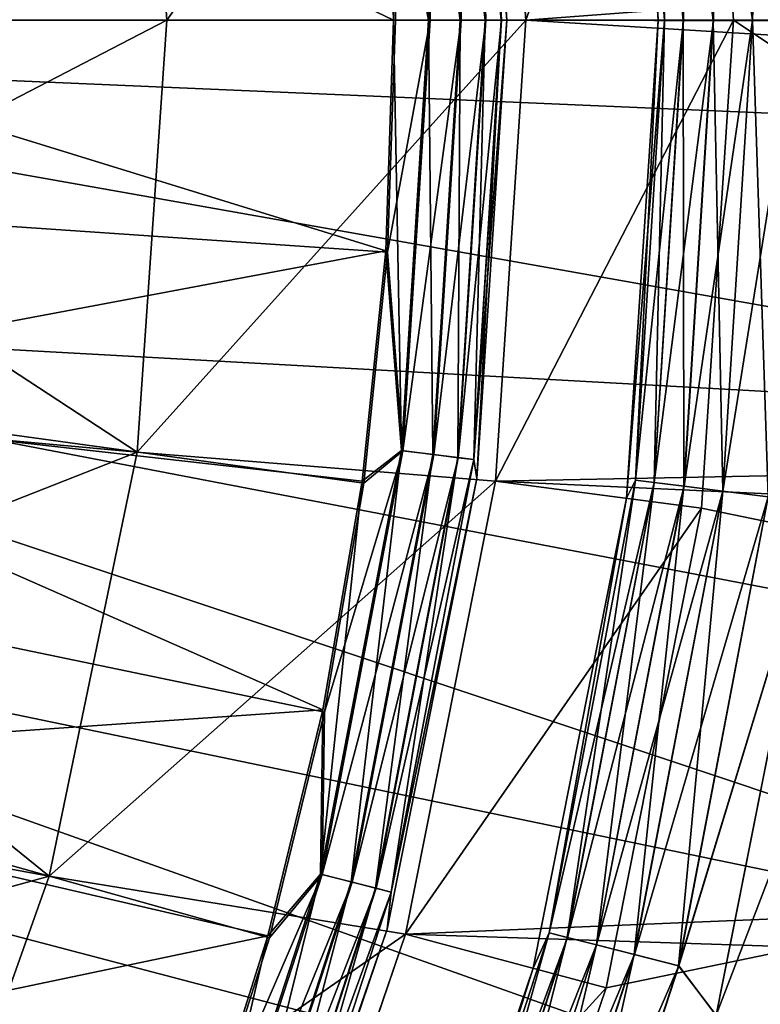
# Model space of a CAD drawing. Header units: millimetres. Extents: x -100 to 100, y -64 to 136.
# Tile 478 of 530: x 8.01 to 9.97, y 65.39 to 68. Entities that reach past the tile are written whole.
import ezdxf

# ---------------------------------------------------------------- set-up
doc = ezdxf.new("R2010")
doc.units = ezdxf.units.MM
doc.header["$LTSCALE"] = 159.143519
for name, color, linetype in [('255', 7, 'CONTINUOUS'), ('275', 7, 'CONTINUOUS'), ('277', 7, 'CONTINUOUS'), ('278', 7, 'CONTINUOUS'), ('279', 7, 'CONTINUOUS'), ('280', 7, 'CONTINUOUS'), ('286', 7, 'CONTINUOUS'), ('287', 7, 'CONTINUOUS'), ('288', 7, 'CONTINUOUS'), ('291', 7, 'CONTINUOUS'), ('292', 7, 'CONTINUOUS'), ('37', 7, 'CONTINUOUS'), ('371', 7, 'CONTINUOUS'), ('375', 7, 'CONTINUOUS'), ('376', 7, 'CONTINUOUS'), ('380', 7, 'CONTINUOUS'), ('389', 7, 'CONTINUOUS'), ('390', 7, 'CONTINUOUS'), ('391', 7, 'CONTINUOUS'), ('392', 7, 'CONTINUOUS'), ('407', 7, 'CONTINUOUS'), ('412', 7, 'CONTINUOUS'), ('418', 7, 'CONTINUOUS'), ('419', 7, 'CONTINUOUS'), ('446', 7, 'CONTINUOUS'), ('447', 7, 'CONTINUOUS'), ('448', 7, 'CONTINUOUS'), ('451', 7, 'CONTINUOUS'), ('452', 7, 'CONTINUOUS'), ('460', 7, 'CONTINUOUS'), ('461', 7, 'CONTINUOUS'), ('462', 7, 'CONTINUOUS'), ('463', 7, 'CONTINUOUS')]:
    doc.layers.add(name, color=color, linetype=linetype)

msp = doc.modelspace()

# ---------------------------------------------------------------- linework, layer by layer
at = {"layer": '255', "linetype": 'CONTINUOUS'}
msp.add_3dface([(8.0253, 57.9003, 25.7), (12.3639, 61.5111, 25.7), (12.7593, 66.0997, 25.7), (8.0253, 57.9003, 25.7)], dxfattribs=at)
at = {"layer": '275', "color": 7, "linetype": 'CONTINUOUS', "true_color": 0xffe664}
for points in [[(8.0253, 78.0997, 28.2), (12.7593, 66.0997, 28.2), (12.7593, 69.9003, 28.2), (8.0253, 78.0997, 28.2)], [(12.7593, 66.0997, 28.2), (8.0253, 78.0997, 28.2), (9.5626, 70.5624, 28.2), (12.7593, 66.0997, 28.2)], [(9.8153, 69.2923, 28.2), (12.7593, 66.0997, 28.2), (9.5626, 70.5624, 28.2), (9.8153, 69.2923, 28.2)], [(9.9, 68, 28.2), (12.7593, 66.0997, 28.2), (9.8153, 69.2923, 28.2), (9.9, 68, 28.2)], [(9.8153, 66.7077, 28.2), (12.7593, 66.0997, 28.2), (9.9, 68, 28.2), (9.8153, 66.7077, 28.2)], [(9.5626, 65.4376, 28.2), (12.7593, 66.0997, 28.2), (9.8153, 66.7077, 28.2), (9.5626, 65.4376, 28.2)], [(8.0253, 57.9003, 28.2), (12.7593, 66.0997, 28.2), (8.5737, 63.05, 28.2), (8.0253, 57.9003, 28.2)], [(8.5737, 63.05, 28.2), (12.7593, 66.0997, 28.2), (9.1464, 64.2113, 28.2), (8.5737, 63.05, 28.2)], [(9.1464, 64.2113, 28.2), (12.7593, 66.0997, 28.2), (9.5626, 65.4376, 28.2), (9.1464, 64.2113, 28.2)]]:
    msp.add_3dface(points, dxfattribs=at)
at = {"layer": '277', "color": 7, "linetype": 'CONTINUOUS', "true_color": 0xffe664}
for points in [[(9.35, 68, 26.2), (9.8153, 69.2923, 26.2), (9.27, 69.2204, 26.2), (9.35, 68, 26.2)], [(9.9, 68, 26.2), (9.8153, 69.2923, 26.2), (9.35, 68, 26.2), (9.9, 68, 26.2)], [(9.8153, 66.7077, 26.2), (9.9, 68, 26.2), (9.27, 66.7796, 26.2), (9.8153, 66.7077, 26.2)], [(9.27, 66.7796, 26.2), (9.9, 68, 26.2), (9.35, 68, 26.2), (9.27, 66.7796, 26.2)], [(9.0314, 65.58, 26.2), (9.8153, 66.7077, 26.2), (9.27, 66.7796, 26.2), (9.0314, 65.58, 26.2)], [(9.5626, 65.4376, 26.2), (9.8153, 66.7077, 26.2), (9.0314, 65.58, 26.2), (9.5626, 65.4376, 26.2)], [(8.6383, 64.4219, 26.2), (9.5626, 65.4376, 26.2), (9.0314, 65.58, 26.2), (8.6383, 64.4219, 26.2)], [(9.1464, 64.2114, 26.2), (9.5626, 65.4376, 26.2), (8.6383, 64.4219, 26.2), (9.1464, 64.2114, 26.2)]]:
    msp.add_3dface(points, dxfattribs=at)
at = {"layer": '278', "color": 7, "linetype": 'CONTINUOUS', "true_color": 0xffe664}
for points in [[(9.9, 68, 28.2), (9.8153, 69.2923, 28.2), (9.9, 68, 26.2), (9.9, 68, 28.2)], [(9.8153, 69.2923, 28.2), (9.8153, 69.2923, 26.2), (9.9, 68, 26.2), (9.8153, 69.2923, 28.2)]]:
    msp.add_3dface(points, dxfattribs=at)
at = {"layer": '279', "color": 7, "linetype": 'CONTINUOUS', "true_color": 0xffe664}
for points in [[(9.8153, 66.7077, 28.2), (9.9, 68, 28.2), (9.8153, 66.7077, 26.2), (9.8153, 66.7077, 28.2)], [(9.9, 68, 28.2), (9.9, 68, 26.2), (9.8153, 66.7077, 26.2), (9.9, 68, 28.2)], [(9.5626, 65.4376, 28.2), (9.8153, 66.7077, 28.2), (9.5626, 65.4376, 26.2), (9.5626, 65.4376, 28.2)], [(9.8153, 66.7077, 28.2), (9.8153, 66.7077, 26.2), (9.5626, 65.4376, 26.2), (9.8153, 66.7077, 28.2)], [(9.1464, 64.2113, 28.2), (9.5626, 65.4376, 28.2), (9.1464, 64.2114, 26.2), (9.1464, 64.2113, 28.2)], [(9.5626, 65.4376, 28.2), (9.5626, 65.4376, 26.2), (9.1464, 64.2114, 26.2), (9.5626, 65.4376, 28.2)]]:
    msp.add_3dface(points, dxfattribs=at)
at = {"layer": '280', "color": 7, "linetype": 'CONTINUOUS', "true_color": 0xffe664}
for points in [[(8.0253, 57.9003, 25.7), (12.7593, 66.0997, 25.7), (8.0253, 57.9003, 28.2), (8.0253, 57.9003, 25.7)], [(12.7593, 66.0997, 25.7), (12.7593, 66.0997, 28.2), (8.0253, 57.9003, 28.2), (12.7593, 66.0997, 25.7)]]:
    msp.add_3dface(points, dxfattribs=at)
at = {"layer": '286', "color": 7, "linetype": 'CONTINUOUS', "true_color": 0xaaaaaa}
for points in [[(9.35, 68, 59.2), (9.27, 69.2204, 36.7427), (9.27, 69.2205, 59.2), (9.35, 68, 59.2)], [(9.35, 68, 36.7427), (9.27, 69.2204, 36.7427), (9.35, 68, 59.2), (9.35, 68, 36.7427)]]:
    msp.add_3dface(points, dxfattribs=at)
at = {"layer": '287', "color": 7, "linetype": 'CONTINUOUS', "true_color": 0xaaaaaa}
for points in [[(8.4, 68, 59.2), (9.27, 69.2205, 59.2), (8.3218, 69.1438, 59.2), (8.4, 68, 59.2)], [(9.35, 68, 59.2), (9.27, 69.2205, 59.2), (8.4, 68, 59.2), (9.35, 68, 59.2)], [(9.27, 66.7795, 59.2), (9.35, 68, 59.2), (8.3218, 66.8562, 59.2), (9.27, 66.7795, 59.2)], [(8.3218, 66.8562, 59.2), (9.35, 68, 59.2), (8.4, 68, 59.2), (8.3218, 66.8562, 59.2)], [(8.0885, 65.7336, 59.2), (9.27, 66.7795, 59.2), (8.3218, 66.8562, 59.2), (8.0885, 65.7336, 59.2)], [(9.0314, 65.58, 59.2), (9.27, 66.7795, 59.2), (8.0885, 65.7336, 59.2), (9.0314, 65.58, 59.2)], [(7.7046, 64.6534, 59.2), (9.0314, 65.58, 59.2), (8.0885, 65.7336, 59.2), (7.7046, 64.6534, 59.2)], [(8.6383, 64.422, 59.2), (9.0314, 65.58, 59.2), (7.7046, 64.6534, 59.2), (8.6383, 64.422, 59.2)]]:
    msp.add_3dface(points, dxfattribs=at)
at = {"layer": '288', "color": 7, "linetype": 'CONTINUOUS', "true_color": 0xaaaaaa}
for points in [[(9.35, 68, 36.7427), (9.35, 68, 59.2), (9.27, 66.7795, 59.2), (9.35, 68, 36.7427)], [(9.35, 68, 36.7427), (9.27, 66.7795, 59.2), (9.27, 66.7796, 36.7427), (9.35, 68, 36.7427)], [(9.27, 66.7796, 36.7427), (9.27, 66.7795, 59.2), (9.0314, 65.5801, 36.7427), (9.27, 66.7796, 36.7427)], [(9.27, 66.7795, 59.2), (9.0314, 65.58, 59.2), (9.0314, 65.5801, 36.7427), (9.27, 66.7795, 59.2)], [(9.0314, 65.58, 59.2), (8.6383, 64.422, 59.2), (9.0314, 65.5801, 36.7427), (9.0314, 65.58, 59.2)], [(9.0314, 65.5801, 36.7427), (8.6383, 64.422, 59.2), (8.6383, 64.4219, 36.7427), (9.0314, 65.5801, 36.7427)]]:
    msp.add_3dface(points, dxfattribs=at)
at = {"layer": '291', "color": 7, "linetype": 'CONTINUOUS', "true_color": 0xaaaaaa}
for points in [[(8.3218, 66.8562, 59.2), (8.4, 68, 59.2), (7.3811, 67.4722, 58.2), (8.3218, 66.8562, 59.2)], [(8.4, 68, 59.2), (7.4, 68, 58.2), (7.3811, 67.4722, 58.2), (8.4, 68, 59.2)], [(8.3218, 66.8562, 59.2), (7.3811, 67.4722, 58.2), (7.3247, 66.9468, 58.2), (8.3218, 66.8562, 59.2)], [(8.3218, 66.8562, 59.2), (7.3247, 66.9468, 58.2), (7.2309, 66.4271, 58.2), (8.3218, 66.8562, 59.2)], [(8.0885, 65.7336, 59.2), (8.3218, 66.8562, 59.2), (7.2309, 66.4271, 58.2), (8.0885, 65.7336, 59.2)], [(8.0885, 65.7336, 59.2), (7.2309, 66.4271, 58.2), (7.1002, 65.9151, 58.2), (8.0885, 65.7336, 59.2)], [(8.0885, 65.7336, 59.2), (7.1002, 65.9151, 58.2), (6.9335, 65.4141, 58.2), (8.0885, 65.7336, 59.2)], [(7.7046, 64.6534, 59.2), (8.0885, 65.7336, 59.2), (6.9335, 65.4141, 58.2), (7.7046, 64.6534, 59.2)]]:
    msp.add_3dface(points, dxfattribs=at)
at = {"layer": '292', "color": 7, "linetype": 'CONTINUOUS', "true_color": 0xaaaaaa}
for points in [[(8.3218, 69.1438, 59.2), (7.3811, 68.5278, 58.2), (7.4, 68, 58.2), (8.3218, 69.1438, 59.2)], [(8.4, 68, 59.2), (8.3218, 69.1438, 59.2), (7.4, 68, 58.2), (8.4, 68, 59.2)]]:
    msp.add_3dface(points, dxfattribs=at)
at = {"layer": '37', "color": 7, "linetype": 'CONTINUOUS', "true_color": 0x8c979c}
for points in [[(6.1764, 68.6086, -17.3954), (11.8789, 68.4324, -17.0976), (6.1744, 67.9176, -17.397), (6.1764, 68.6086, -17.3954)], [(11.8789, 68.4324, -17.0976), (11.8822, 67.6725, -17.0976), (6.1744, 67.9176, -17.397), (11.8789, 68.4324, -17.0976)], [(11.8822, 67.6725, -17.0976), (11.8371, 66.914, -17.0976), (6.1744, 67.9176, -17.397), (11.8822, 67.6725, -17.0976)], [(6.1744, 67.9176, -17.397), (11.8371, 66.914, -17.0976), (6.1775, 67.2277, -17.3943), (6.1744, 67.9176, -17.397)], [(11.8371, 66.914, -17.0976), (11.7435, 66.16, -17.0976), (6.1775, 67.2277, -17.3943), (11.8371, 66.914, -17.0976)], [(11.7435, 66.16, -17.0976), (11.6019, 65.4135, -17.0976), (6.1775, 67.2277, -17.3943), (11.7435, 66.16, -17.0976)], [(6.1775, 67.2277, -17.3943), (11.6019, 65.4135, -17.0976), (6.1855, 66.5378, -17.3875), (6.1775, 67.2277, -17.3943)], [(11.6019, 65.4135, -17.0976), (11.413, 64.6775, -17.0976), (6.1855, 66.5378, -17.3875), (11.6019, 65.4135, -17.0976)], [(6.1855, 66.5378, -17.3875), (11.413, 64.6775, -17.0976), (6.1937, 66.0493, -17.3803), (6.1855, 66.5378, -17.3875)], [(11.413, 64.6775, -17.0976), (11.1774, 63.9551, -17.0976), (6.1937, 66.0493, -17.3803), (11.413, 64.6775, -17.0976)], [(6.1937, 66.0493, -17.3803), (11.1774, 63.9551, -17.0976), (6.1979, 65.8408, -17.3766), (6.1937, 66.0493, -17.3803)], [(11.1774, 63.9551, -17.0976), (10.8961, 63.2492, -17.0976), (6.1979, 65.8408, -17.3766), (11.1774, 63.9551, -17.0976)], [(6.1979, 65.8408, -17.3766), (10.8961, 63.2492, -17.0976), (6.2142, 65.139, -17.3621), (6.1979, 65.8408, -17.3766)]]:
    msp.add_3dface(points, dxfattribs=at)
at = {"layer": '371', "color": 7, "linetype": 'CONTINUOUS', "true_color": 0x323232}
for points in [[(10.1135, 66.6745, 39.7), (10.3439, 66.6436, 39.7), (9.8538, 65.3652, 39.7), (10.1135, 66.6745, 39.7)], [(10.3439, 66.6436, 39.7), (10.0781, 65.3044, 39.7), (9.8538, 65.3652, 39.7), (10.3439, 66.6436, 39.7)]]:
    msp.add_3dface(points, dxfattribs=at)
at = {"layer": '375', "color": 7, "linetype": 'CONTINUOUS', "true_color": 0x323232}
msp.add_3dface([(9.8536, 65.3645, 47.7), (9.995, 59.15, 47.7), (10.1134, 66.6739, 47.7), (9.8536, 65.3645, 47.7)], dxfattribs=at)
at = {"layer": '376', "color": 7, "linetype": 'CONTINUOUS', "true_color": 0x323232}
for points in [[(9.7, 68, 40.2), (9.7, 68, 47.2), (9.617, 69.2661, 47.2), (9.7, 68, 40.2)], [(9.617, 69.2661, 40.2), (9.7, 68, 40.2), (9.617, 69.2661, 47.2), (9.617, 69.2661, 40.2)]]:
    msp.add_3dface(points, dxfattribs=at)
at = {"layer": '380', "color": 7, "linetype": 'CONTINUOUS', "true_color": 0x323232}
for points in [[(9.7, 68, 47.2), (9.7, 68, 40.2), (9.617, 66.7339, 40.2), (9.7, 68, 47.2)], [(9.7, 68, 47.2), (9.617, 66.7339, 40.2), (9.617, 66.7339, 47.2), (9.7, 68, 47.2)], [(9.617, 66.7339, 40.2), (9.3695, 65.4895, 40.2), (9.617, 66.7339, 47.2), (9.617, 66.7339, 40.2)], [(9.617, 66.7339, 47.2), (9.3695, 65.4895, 40.2), (9.3695, 65.4895, 47.2), (9.617, 66.7339, 47.2)], [(9.3695, 65.4895, 40.2), (8.9616, 64.288, 40.2), (9.3695, 65.4895, 47.2), (9.3695, 65.4895, 40.2)], [(9.3695, 65.4895, 47.2), (8.9616, 64.288, 40.2), (8.9616, 64.288, 47.2), (9.3695, 65.4895, 47.2)]]:
    msp.add_3dface(points, dxfattribs=at)
at = {"layer": '389', "color": 7, "linetype": 'CONTINUOUS', "true_color": 0x323232}
for points in [[(9.7, 68, 47.2), (9.617, 66.7339, 47.2), (9.717, 68, 47.3294), (9.7, 68, 47.2)], [(9.717, 68, 47.3294), (9.617, 66.7339, 47.2), (9.6404, 66.7821, 47.3294), (9.717, 68, 47.3294)], [(9.717, 68, 47.3294), (9.6404, 66.7821, 47.3294), (9.7671, 68, 47.4501), (9.717, 68, 47.3294)], [(9.7671, 68, 47.4501), (9.6404, 66.7821, 47.3294), (9.69, 66.7759, 47.4501), (9.7671, 68, 47.4501)], [(9.7671, 68, 47.4501), (9.69, 66.7759, 47.4501), (9.8466, 68, 47.5537), (9.7671, 68, 47.4501)], [(9.8466, 68, 47.5537), (9.69, 66.7759, 47.4501), (9.769, 66.7659, 47.5537), (9.8466, 68, 47.5537)], [(9.8466, 68, 47.5537), (9.769, 66.7659, 47.5537), (9.9503, 68, 47.6332), (9.8466, 68, 47.5537)], [(9.9503, 68, 47.6332), (9.769, 66.7659, 47.5537), (9.8719, 66.7529, 47.6332), (9.9503, 68, 47.6332)], [(9.9503, 68, 47.6332), (9.8719, 66.7529, 47.6332), (10.0711, 68, 47.6831), (9.9503, 68, 47.6332)], [(10.0711, 68, 47.6831), (9.8719, 66.7529, 47.6332), (9.9917, 66.7378, 47.6831), (10.0711, 68, 47.6831)], [(9.6404, 66.7821, 47.3294), (9.617, 66.7339, 47.2), (9.4118, 65.5835, 47.3294), (9.6404, 66.7821, 47.3294)], [(9.6404, 66.7821, 47.3294), (9.4118, 65.5835, 47.3294), (9.69, 66.7759, 47.4501), (9.6404, 66.7821, 47.3294)], [(9.69, 66.7759, 47.4501), (9.4118, 65.5835, 47.3294), (9.4602, 65.571, 47.4501), (9.69, 66.7759, 47.4501)], [(9.69, 66.7759, 47.4501), (9.4602, 65.571, 47.4501), (9.769, 66.7659, 47.5537), (9.69, 66.7759, 47.4501)], [(9.769, 66.7659, 47.5537), (9.4602, 65.571, 47.4501), (9.5373, 65.5512, 47.5537), (9.769, 66.7659, 47.5537)], [(9.769, 66.7659, 47.5537), (9.5373, 65.5512, 47.5537), (9.8719, 66.7529, 47.6332), (9.769, 66.7659, 47.5537)], [(9.8719, 66.7529, 47.6332), (9.5373, 65.5512, 47.5537), (9.6377, 65.5255, 47.6332), (9.8719, 66.7529, 47.6332)], [(9.8719, 66.7529, 47.6332), (9.6377, 65.5255, 47.6332), (9.9917, 66.7378, 47.6831), (9.8719, 66.7529, 47.6332)], [(9.617, 66.7339, 47.2), (9.3695, 65.4895, 47.2), (9.4118, 65.5835, 47.3294), (9.617, 66.7339, 47.2)], [(9.9917, 66.7378, 47.6831), (9.6377, 65.5255, 47.6332), (9.7547, 65.4954, 47.6831), (9.9917, 66.7378, 47.6831)], [(10.1134, 66.6739, 47.7), (9.9917, 66.7378, 47.6831), (9.7547, 65.4954, 47.6831), (10.1134, 66.6739, 47.7)], [(9.8536, 65.3645, 47.7), (10.1134, 66.6739, 47.7), (9.7547, 65.4954, 47.6831), (9.8536, 65.3645, 47.7)], [(9.4118, 65.5835, 47.3294), (9.3695, 65.4895, 47.2), (9.0347, 64.4229, 47.3294), (9.4118, 65.5835, 47.3294)], [(9.4118, 65.5835, 47.3294), (9.0347, 64.4229, 47.3294), (9.4602, 65.571, 47.4501), (9.4118, 65.5835, 47.3294)], [(9.4602, 65.571, 47.4501), (9.0347, 64.4229, 47.3294), (9.0812, 64.4045, 47.4501), (9.4602, 65.571, 47.4501)], [(9.4602, 65.571, 47.4501), (9.0812, 64.4045, 47.4501), (9.5373, 65.5512, 47.5537), (9.4602, 65.571, 47.4501)], [(9.5373, 65.5512, 47.5537), (9.0812, 64.4045, 47.4501), (9.1552, 64.3752, 47.5537), (9.5373, 65.5512, 47.5537)], [(9.5373, 65.5512, 47.5537), (9.1552, 64.3752, 47.5537), (9.6377, 65.5255, 47.6332), (9.5373, 65.5512, 47.5537)], [(9.6377, 65.5255, 47.6332), (9.1552, 64.3752, 47.5537), (9.2516, 64.337, 47.6332), (9.6377, 65.5255, 47.6332)], [(9.6377, 65.5255, 47.6332), (9.2516, 64.337, 47.6332), (9.7547, 65.4954, 47.6831), (9.6377, 65.5255, 47.6332)], [(9.7547, 65.4954, 47.6831), (9.2516, 64.337, 47.6332), (9.3639, 64.2926, 47.6831), (9.7547, 65.4954, 47.6831)], [(9.8536, 65.3645, 47.7), (9.7547, 65.4954, 47.6831), (9.3639, 64.2926, 47.6831), (9.8536, 65.3645, 47.7)], [(9.3695, 65.4895, 47.2), (8.9616, 64.288, 47.2), (9.0347, 64.4229, 47.3294), (9.3695, 65.4895, 47.2)]]:
    msp.add_3dface(points, dxfattribs=at)
at = {"layer": '390', "color": 7, "linetype": 'CONTINUOUS', "true_color": 0x323232}
for points in [[(9.617, 69.2661, 47.2), (9.7, 68, 47.2), (9.6404, 69.2179, 47.3294), (9.617, 69.2661, 47.2)], [(9.8719, 69.2471, 47.6332), (9.9503, 68, 47.6332), (9.9917, 69.2622, 47.6831), (9.8719, 69.2471, 47.6332)], [(9.9503, 68, 47.6332), (10.0711, 68, 47.6831), (9.9917, 69.2622, 47.6831), (9.9503, 68, 47.6332)], [(9.6404, 69.2179, 47.3294), (9.717, 68, 47.3294), (9.69, 69.2241, 47.4501), (9.6404, 69.2179, 47.3294)], [(9.69, 69.2241, 47.4501), (9.7671, 68, 47.4501), (9.769, 69.2341, 47.5537), (9.69, 69.2241, 47.4501)], [(9.717, 68, 47.3294), (9.7671, 68, 47.4501), (9.69, 69.2241, 47.4501), (9.717, 68, 47.3294)], [(9.7671, 68, 47.4501), (9.8466, 68, 47.5537), (9.769, 69.2341, 47.5537), (9.7671, 68, 47.4501)], [(9.769, 69.2341, 47.5537), (9.8466, 68, 47.5537), (9.8719, 69.2471, 47.6332), (9.769, 69.2341, 47.5537)], [(9.8466, 68, 47.5537), (9.9503, 68, 47.6332), (9.8719, 69.2471, 47.6332), (9.8466, 68, 47.5537)], [(9.7, 68, 47.2), (9.717, 68, 47.3294), (9.6404, 69.2179, 47.3294), (9.7, 68, 47.2)]]:
    msp.add_3dface(points, dxfattribs=at)
at = {"layer": '391', "color": 7, "linetype": 'CONTINUOUS', "true_color": 0x323232}
for points in [[(9.617, 66.7339, 40.2), (9.7, 68, 40.2), (9.6403, 66.7821, 40.0711), (9.617, 66.7339, 40.2)], [(9.7, 68, 40.2), (9.7169, 68, 40.0711), (9.6403, 66.7821, 40.0711), (9.7, 68, 40.2)], [(9.7169, 68, 40.0711), (9.6898, 66.7759, 39.9503), (9.6403, 66.7821, 40.0711), (9.7169, 68, 40.0711)], [(9.7668, 68, 39.9503), (9.7686, 66.7659, 39.8466), (9.6898, 66.7759, 39.9503), (9.7668, 68, 39.9503)], [(9.7668, 68, 39.9503), (9.6898, 66.7759, 39.9503), (9.7169, 68, 40.0711), (9.7668, 68, 39.9503)], [(9.8463, 68, 39.8466), (9.7686, 66.7659, 39.8466), (9.7668, 68, 39.9503), (9.8463, 68, 39.8466)], [(9.8463, 68, 39.8466), (9.8714, 66.7529, 39.7671), (9.7686, 66.7659, 39.8466), (9.8463, 68, 39.8466)], [(9.9499, 68, 39.7671), (9.8714, 66.7529, 39.7671), (9.8463, 68, 39.8466), (9.9499, 68, 39.7671)], [(9.9499, 68, 39.7671), (9.9912, 66.7378, 39.717), (9.8714, 66.7529, 39.7671), (9.9499, 68, 39.7671)], [(10.0706, 68, 39.717), (9.9912, 66.7378, 39.717), (9.9499, 68, 39.7671), (10.0706, 68, 39.717)], [(9.617, 66.7339, 40.2), (9.6403, 66.7821, 40.0711), (9.4116, 65.5835, 40.0711), (9.617, 66.7339, 40.2)], [(9.6403, 66.7821, 40.0711), (9.4599, 65.5711, 39.9503), (9.4116, 65.5835, 40.0711), (9.6403, 66.7821, 40.0711)], [(9.6898, 66.7759, 39.9503), (9.4599, 65.5711, 39.9503), (9.6403, 66.7821, 40.0711), (9.6898, 66.7759, 39.9503)], [(9.6898, 66.7759, 39.9503), (9.5369, 65.5513, 39.8466), (9.4599, 65.5711, 39.9503), (9.6898, 66.7759, 39.9503)], [(9.7686, 66.7659, 39.8466), (9.5369, 65.5513, 39.8466), (9.6898, 66.7759, 39.9503), (9.7686, 66.7659, 39.8466)], [(9.7686, 66.7659, 39.8466), (9.6373, 65.5256, 39.7671), (9.5369, 65.5513, 39.8466), (9.7686, 66.7659, 39.8466)], [(9.8714, 66.7529, 39.7671), (9.6373, 65.5256, 39.7671), (9.7686, 66.7659, 39.8466), (9.8714, 66.7529, 39.7671)], [(9.8714, 66.7529, 39.7671), (9.7542, 65.4955, 39.717), (9.6373, 65.5256, 39.7671), (9.8714, 66.7529, 39.7671)], [(9.9912, 66.7378, 39.717), (9.7542, 65.4955, 39.717), (9.8714, 66.7529, 39.7671), (9.9912, 66.7378, 39.717)], [(9.3695, 65.4895, 40.2), (9.617, 66.7339, 40.2), (9.4116, 65.5835, 40.0711), (9.3695, 65.4895, 40.2)], [(9.9912, 66.7378, 39.717), (10.1135, 66.6745, 39.7), (9.7542, 65.4955, 39.717), (9.9912, 66.7378, 39.717)], [(10.1135, 66.6745, 39.7), (9.8538, 65.3652, 39.7), (9.7542, 65.4955, 39.717), (10.1135, 66.6745, 39.7)], [(9.3695, 65.4895, 40.2), (9.4116, 65.5835, 40.0711), (9.0345, 64.423, 40.0711), (9.3695, 65.4895, 40.2)], [(9.4116, 65.5835, 40.0711), (9.0809, 64.4046, 39.9503), (9.0345, 64.423, 40.0711), (9.4116, 65.5835, 40.0711)], [(9.4599, 65.5711, 39.9503), (9.0809, 64.4046, 39.9503), (9.4116, 65.5835, 40.0711), (9.4599, 65.5711, 39.9503)], [(9.4599, 65.5711, 39.9503), (9.1548, 64.3753, 39.8466), (9.0809, 64.4046, 39.9503), (9.4599, 65.5711, 39.9503)], [(9.5369, 65.5513, 39.8466), (9.1548, 64.3753, 39.8466), (9.4599, 65.5711, 39.9503), (9.5369, 65.5513, 39.8466)], [(9.5369, 65.5513, 39.8466), (9.2512, 64.3372, 39.7671), (9.1548, 64.3753, 39.8466), (9.5369, 65.5513, 39.8466)], [(9.6373, 65.5256, 39.7671), (9.2512, 64.3372, 39.7671), (9.5369, 65.5513, 39.8466), (9.6373, 65.5256, 39.7671)], [(9.6373, 65.5256, 39.7671), (9.3634, 64.2928, 39.717), (9.2512, 64.3372, 39.7671), (9.6373, 65.5256, 39.7671)], [(9.7542, 65.4955, 39.717), (9.3634, 64.2928, 39.717), (9.6373, 65.5256, 39.7671), (9.7542, 65.4955, 39.717)], [(9.7542, 65.4955, 39.717), (9.8538, 65.3652, 39.7), (9.3634, 64.2928, 39.717), (9.7542, 65.4955, 39.717)], [(8.9616, 64.288, 40.2), (9.3695, 65.4895, 40.2), (9.0345, 64.423, 40.0711), (8.9616, 64.288, 40.2)]]:
    msp.add_3dface(points, dxfattribs=at)
at = {"layer": '392', "color": 7, "linetype": 'CONTINUOUS', "true_color": 0x323232}
for points in [[(9.7, 68, 40.2), (9.617, 69.2661, 40.2), (9.7169, 68, 40.0711), (9.7, 68, 40.2)], [(9.7169, 68, 40.0711), (9.617, 69.2661, 40.2), (9.6403, 69.2179, 40.0711), (9.7169, 68, 40.0711)], [(9.9912, 69.2622, 39.717), (10.0706, 68, 39.717), (9.8714, 69.2471, 39.7671), (9.9912, 69.2622, 39.717)], [(9.6898, 69.2241, 39.9503), (9.7668, 68, 39.9503), (9.6403, 69.2179, 40.0711), (9.6898, 69.2241, 39.9503)], [(9.7686, 69.2341, 39.8466), (9.8463, 68, 39.8466), (9.6898, 69.2241, 39.9503), (9.7686, 69.2341, 39.8466)], [(9.8463, 68, 39.8466), (9.7668, 68, 39.9503), (9.6898, 69.2241, 39.9503), (9.8463, 68, 39.8466)], [(9.8714, 69.2471, 39.7671), (9.9499, 68, 39.7671), (9.7686, 69.2341, 39.8466), (9.8714, 69.2471, 39.7671)], [(9.9499, 68, 39.7671), (9.8463, 68, 39.8466), (9.7686, 69.2341, 39.8466), (9.9499, 68, 39.7671)], [(10.0706, 68, 39.717), (9.9499, 68, 39.7671), (9.8714, 69.2471, 39.7671), (10.0706, 68, 39.717)], [(9.7668, 68, 39.9503), (9.7169, 68, 40.0711), (9.6403, 69.2179, 40.0711), (9.7668, 68, 39.9503)]]:
    msp.add_3dface(points, dxfattribs=at)
at = {"layer": '407', "color": 7, "linetype": 'CONTINUOUS'}
for points in [[(9.27, 69.2204, 36.7), (92.0286, 68.0024, 36.7), (9.35, 68, 36.7), (9.27, 69.2204, 36.7)], [(9.35, 68, 36.7), (93.6895, 62.7912, 36.7), (9.27, 66.7796, 36.7), (9.35, 68, 36.7)], [(92.0286, 68.0024, 36.7), (93.6895, 62.7912, 36.7), (9.35, 68, 36.7), (92.0286, 68.0024, 36.7)], [(9.27, 66.7796, 36.7), (93.6895, 62.7912, 36.7), (9.0314, 65.5801, 36.7), (9.27, 66.7796, 36.7)], [(9.0314, 65.5801, 36.7), (93.6895, 62.7912, 36.7), (8.6383, 64.4219, 36.7), (9.0314, 65.5801, 36.7)]]:
    msp.add_3dface(points, dxfattribs=at)
at = {"layer": '412', "linetype": 'CONTINUOUS'}
for points in [[(9.27, 69.2204, 36.7427), (9.35, 68, 36.7427), (62.7868, 72.05, 36.7427), (9.27, 69.2204, 36.7427)], [(9.35, 68, 36.7427), (65.0233, 67.8659, 36.7427), (62.7868, 72.05, 36.7427), (9.35, 68, 36.7427)], [(9.35, 68, 36.7427), (9.27, 66.7796, 36.7427), (65.0233, 67.8659, 36.7427), (9.35, 68, 36.7427)], [(9.0314, 65.5801, 36.7427), (8.6383, 64.4219, 36.7427), (65.0233, 67.8659, 36.7427), (9.0314, 65.5801, 36.7427)], [(8.6383, 64.4219, 36.7427), (66.9813, 63.5445, 36.7427), (65.0233, 67.8659, 36.7427), (8.6383, 64.4219, 36.7427)], [(9.27, 66.7796, 36.7427), (9.0314, 65.5801, 36.7427), (65.0233, 67.8659, 36.7427), (9.27, 66.7796, 36.7427)]]:
    msp.add_3dface(points, dxfattribs=at)
at = {"layer": '418', "color": 7, "linetype": 'CONTINUOUS', "true_color": 0xaaaaaa}
for points in [[(9.35, 68, 26.2), (9.27, 69.2204, 26.2), (9.35, 68, 36.7), (9.35, 68, 26.2)], [(9.27, 69.2204, 26.2), (9.27, 69.2204, 36.7), (9.35, 68, 36.7), (9.27, 69.2204, 26.2)]]:
    msp.add_3dface(points, dxfattribs=at)
at = {"layer": '419', "color": 7, "linetype": 'CONTINUOUS', "true_color": 0xaaaaaa}
for points in [[(9.27, 66.7796, 26.2), (9.35, 68, 26.2), (9.27, 66.7796, 36.7), (9.27, 66.7796, 26.2)], [(9.35, 68, 26.2), (9.35, 68, 36.7), (9.27, 66.7796, 36.7), (9.35, 68, 26.2)], [(9.0314, 65.58, 26.2), (9.27, 66.7796, 26.2), (9.0314, 65.5801, 36.7), (9.0314, 65.58, 26.2)], [(9.27, 66.7796, 26.2), (9.27, 66.7796, 36.7), (9.0314, 65.5801, 36.7), (9.27, 66.7796, 26.2)], [(9.0314, 65.58, 26.2), (9.0314, 65.5801, 36.7), (8.6383, 64.4219, 36.7), (9.0314, 65.58, 26.2)], [(8.6383, 64.4219, 26.2), (9.0314, 65.58, 26.2), (8.6383, 64.4219, 36.7), (8.6383, 64.4219, 26.2)]]:
    msp.add_3dface(points, dxfattribs=at)
at = {"layer": '446', "color": 7, "linetype": 'CONTINUOUS', "true_color": 0xaaaaaa}
for points in [[(7, 68, 67.95), (6.9287, 68.9962, 67.95), (9, 68, 67.95), (7, 68, 67.95)], [(9, 68, 67.95), (6.9287, 68.9962, 67.95), (8.9793, 68.6107, 67.95), (9, 68, 67.95)], [(7, 68, 67.95), (8.9793, 67.3893, 67.95), (6.9287, 67.0038, 67.95), (7, 68, 67.95)], [(8.9793, 67.3893, 67.95), (7, 68, 67.95), (9, 68, 67.95), (8.9793, 67.3893, 67.95)], [(8.9793, 67.3893, 67.95), (8.9168, 66.7792, 67.95), (6.9287, 67.0038, 67.95), (8.9793, 67.3893, 67.95)], [(6.9287, 67.0038, 67.95), (8.8127, 66.1733, 67.95), (6.7165, 66.0279, 67.95), (6.9287, 67.0038, 67.95)], [(8.9168, 66.7792, 67.95), (8.8127, 66.1733, 67.95), (6.9287, 67.0038, 67.95), (8.9168, 66.7792, 67.95)], [(8.8127, 66.1733, 67.95), (8.6673, 65.5756, 67.95), (6.7165, 66.0279, 67.95), (8.8127, 66.1733, 67.95)], [(6.7165, 66.0279, 67.95), (8.6673, 65.5756, 67.95), (6.3674, 65.0921, 67.95), (6.7165, 66.0279, 67.95)], [(8.6673, 65.5756, 67.95), (8.4816, 64.9896, 67.95), (6.3674, 65.0921, 67.95), (8.6673, 65.5756, 67.95)]]:
    msp.add_3dface(points, dxfattribs=at)
at = {"layer": '447', "color": 7, "linetype": 'CONTINUOUS', "true_color": 0xaaaaaa}
for points in [[(9.2204, 69.2139, 71.6552), (9.3, 68, 71.6552), (9.2204, 69.2139, 68.25), (9.2204, 69.2139, 71.6552)], [(9.2204, 69.2139, 68.25), (9.3, 68, 71.6552), (9.3, 68, 68.25), (9.2204, 69.2139, 68.25)]]:
    msp.add_3dface(points, dxfattribs=at)
at = {"layer": '448', "color": 7, "linetype": 'CONTINUOUS', "true_color": 0xaaaaaa}
for points in [[(7.9956, 72.143, 71.9551), (0, 68, 72.1123), (8.2597, 71.5877, 71.9551), (7.9956, 72.143, 71.9551)], [(8.2597, 71.5877, 71.9551), (0, 68, 72.1123), (8.4853, 71.0157, 71.9551), (8.2597, 71.5877, 71.9551)], [(8.4853, 71.0157, 71.9551), (0, 68, 72.1123), (8.6713, 70.4296, 71.9551), (8.4853, 71.0157, 71.9551)], [(8.6713, 70.4296, 71.9551), (0, 68, 72.1123), (8.8169, 69.8322, 71.9551), (8.6713, 70.4296, 71.9551)], [(8.8169, 69.8322, 71.9551), (0, 68, 72.1123), (8.9214, 69.2262, 71.9551), (8.8169, 69.8322, 71.9551)], [(8.9214, 69.2262, 71.9551), (0, 68, 72.1123), (8.9842, 68.6145, 71.9551), (8.9214, 69.2262, 71.9551)], [(0, 68, 72.1123), (9.0052, 68, 71.9551), (8.9842, 68.6145, 71.9551), (0, 68, 72.1123)]]:
    msp.add_3dface(points, dxfattribs=at)
at = {"layer": '451', "color": 7, "linetype": 'CONTINUOUS', "true_color": 0xaaaaaa}
for points in [[(9.3, 68, 68.25), (9.3, 68, 71.6552), (9.2204, 66.7861, 71.6552), (9.3, 68, 68.25)], [(9.3, 68, 68.25), (9.2204, 66.7861, 71.6552), (9.2204, 66.7861, 68.25), (9.3, 68, 68.25)], [(9.2204, 66.7861, 71.6552), (8.9831, 65.593, 71.6552), (9.2204, 66.7861, 68.25), (9.2204, 66.7861, 71.6552)], [(9.2204, 66.7861, 68.25), (8.9831, 65.593, 71.6552), (8.9831, 65.593, 68.25), (9.2204, 66.7861, 68.25)], [(8.9831, 65.593, 71.6552), (8.5921, 64.441, 71.6552), (8.9831, 65.593, 68.25), (8.9831, 65.593, 71.6552)], [(8.9831, 65.593, 68.25), (8.5921, 64.441, 71.6552), (8.5921, 64.441, 68.25), (8.9831, 65.593, 68.25)]]:
    msp.add_3dface(points, dxfattribs=at)
at = {"layer": '452', "color": 7, "linetype": 'CONTINUOUS', "true_color": 0xaaaaaa}
for points in [[(9.0052, 68, 71.9551), (0, 68, 72.1123), (8.9842, 67.3855, 71.9551), (9.0052, 68, 71.9551)], [(8.9842, 67.3855, 71.9551), (0, 68, 72.1123), (8.9214, 66.7738, 71.9551), (8.9842, 67.3855, 71.9551)], [(8.9214, 66.7738, 71.9551), (0, 68, 72.1123), (8.8169, 66.1678, 71.9551), (8.9214, 66.7738, 71.9551)], [(8.8169, 66.1678, 71.9551), (0, 68, 72.1123), (8.6713, 65.5704, 71.9551), (8.8169, 66.1678, 71.9551)], [(8.6713, 65.5704, 71.9551), (0, 68, 72.1123), (8.4853, 64.9843, 71.9551), (8.6713, 65.5704, 71.9551)], [(8.4853, 64.9843, 71.9551), (0, 68, 72.1123), (8.2597, 64.4123, 71.9551), (8.4853, 64.9843, 71.9551)], [(8.2597, 64.4123, 71.9551), (0, 68, 72.1123), (7.9956, 63.857, 71.9551), (8.2597, 64.4123, 71.9551)]]:
    msp.add_3dface(points, dxfattribs=at)
at = {"layer": '460', "color": 7, "linetype": 'CONTINUOUS', "true_color": 0xaaaaaa}
for points in [[(9.2204, 69.2139, 71.6552), (9.2125, 69.1638, 71.7466), (9.2857, 68, 71.7466), (9.2204, 69.2139, 71.6552)], [(9.3, 68, 71.6552), (9.2204, 69.2139, 71.6552), (9.2857, 68, 71.7466), (9.3, 68, 71.6552)], [(9.0249, 69.1401, 71.9392), (9.0967, 68, 71.9392), (9.1066, 69.1504, 71.896), (9.0249, 69.1401, 71.9392)], [(9.1066, 69.1504, 71.896), (9.0967, 68, 71.9392), (9.1789, 68, 71.896), (9.1066, 69.1504, 71.896)], [(9.1066, 69.1504, 71.896), (9.1789, 68, 71.896), (9.1711, 69.1586, 71.8297), (9.1066, 69.1504, 71.896)], [(9.1711, 69.1586, 71.8297), (9.244, 68, 71.8297), (9.2125, 69.1638, 71.7466), (9.1711, 69.1586, 71.8297)], [(9.1711, 69.1586, 71.8297), (9.1789, 68, 71.896), (9.244, 68, 71.8297), (9.1711, 69.1586, 71.8297)], [(9.2125, 69.1638, 71.7466), (9.244, 68, 71.8297), (9.2857, 68, 71.7466), (9.2125, 69.1638, 71.7466)], [(8.9842, 68.6145, 71.9551), (9.0052, 68, 71.9551), (9.0249, 69.1401, 71.9392), (8.9842, 68.6145, 71.9551)], [(9.0249, 69.1401, 71.9392), (9.0052, 68, 71.9551), (9.0967, 68, 71.9392), (9.0249, 69.1401, 71.9392)]]:
    msp.add_3dface(points, dxfattribs=at)
at = {"layer": '461', "color": 7, "linetype": 'CONTINUOUS', "true_color": 0xaaaaaa}
for points in [[(9.2204, 69.2139, 68.25), (9.3, 68, 68.25), (9.2121, 69.1638, 68.1573), (9.2204, 69.2139, 68.25)], [(9.1038, 69.1501, 68.0072), (9.1762, 68, 68.0072), (9.0207, 69.1396, 67.9646), (9.1038, 69.1501, 68.0072)], [(9.1698, 69.1584, 68.0736), (9.2426, 68, 68.0736), (9.1038, 69.1501, 68.0072), (9.1698, 69.1584, 68.0736)], [(9.1038, 69.1501, 68.0072), (9.2426, 68, 68.0736), (9.1762, 68, 68.0072), (9.1038, 69.1501, 68.0072)], [(9.2121, 69.1638, 68.1573), (9.2853, 68, 68.1573), (9.1698, 69.1584, 68.0736), (9.2121, 69.1638, 68.1573)], [(9.1698, 69.1584, 68.0736), (9.2853, 68, 68.1573), (9.2426, 68, 68.0736), (9.1698, 69.1584, 68.0736)], [(9.2121, 69.1638, 68.1573), (9.3, 68, 68.25), (9.2853, 68, 68.1573), (9.2121, 69.1638, 68.1573)], [(8.9793, 68.6107, 67.95), (9.0207, 69.1396, 67.9646), (9.0924, 68, 67.9646), (8.9793, 68.6107, 67.95)], [(9.0207, 69.1396, 67.9646), (9.1762, 68, 68.0072), (9.0924, 68, 67.9646), (9.0207, 69.1396, 67.9646)], [(9, 68, 67.95), (8.9793, 68.6107, 67.95), (9.0924, 68, 67.9646), (9, 68, 67.95)]]:
    msp.add_3dface(points, dxfattribs=at)
at = {"layer": '462', "color": 7, "linetype": 'CONTINUOUS', "true_color": 0xaaaaaa}
for points in [[(8.9793, 67.3893, 67.95), (9, 68, 67.95), (9.0207, 66.8604, 67.9646), (8.9793, 67.3893, 67.95)], [(9, 68, 67.95), (9.0924, 68, 67.9646), (9.0207, 66.8604, 67.9646), (9, 68, 67.95)], [(9.0924, 68, 67.9646), (9.1038, 66.8499, 68.0072), (9.0207, 66.8604, 67.9646), (9.0924, 68, 67.9646)], [(9.0924, 68, 67.9646), (9.1762, 68, 68.0072), (9.1038, 66.8499, 68.0072), (9.0924, 68, 67.9646)], [(9.1762, 68, 68.0072), (9.1698, 66.8416, 68.0736), (9.1038, 66.8499, 68.0072), (9.1762, 68, 68.0072)], [(9.1762, 68, 68.0072), (9.2426, 68, 68.0736), (9.1698, 66.8416, 68.0736), (9.1762, 68, 68.0072)], [(9.2426, 68, 68.0736), (9.2121, 66.8362, 68.1573), (9.1698, 66.8416, 68.0736), (9.2426, 68, 68.0736)], [(9.2853, 68, 68.1573), (9.2204, 66.7861, 68.25), (9.2121, 66.8362, 68.1573), (9.2853, 68, 68.1573)], [(9.2426, 68, 68.0736), (9.2853, 68, 68.1573), (9.2121, 66.8362, 68.1573), (9.2426, 68, 68.0736)], [(9.3, 68, 68.25), (9.2204, 66.7861, 68.25), (9.2853, 68, 68.1573), (9.3, 68, 68.25)], [(8.9168, 66.7792, 67.95), (8.9793, 67.3893, 67.95), (9.0207, 66.8604, 67.9646), (8.9168, 66.7792, 67.95)], [(8.9168, 66.7792, 67.95), (9.0207, 66.8604, 67.9646), (8.8068, 65.7388, 67.9646), (8.9168, 66.7792, 67.95)], [(9.0207, 66.8604, 67.9646), (8.8879, 65.718, 68.0072), (8.8068, 65.7388, 67.9646), (9.0207, 66.8604, 67.9646)], [(9.1038, 66.8499, 68.0072), (8.8879, 65.718, 68.0072), (9.0207, 66.8604, 67.9646), (9.1038, 66.8499, 68.0072)], [(9.1038, 66.8499, 68.0072), (8.9523, 65.7014, 68.0736), (8.8879, 65.718, 68.0072), (9.1038, 66.8499, 68.0072)], [(9.1698, 66.8416, 68.0736), (8.9523, 65.7014, 68.0736), (9.1038, 66.8499, 68.0072), (9.1698, 66.8416, 68.0736)], [(9.1698, 66.8416, 68.0736), (8.9936, 65.6908, 68.1573), (8.9523, 65.7014, 68.0736), (9.1698, 66.8416, 68.0736)], [(9.2121, 66.8362, 68.1573), (8.9936, 65.6908, 68.1573), (9.1698, 66.8416, 68.0736), (9.2121, 66.8362, 68.1573)], [(9.2121, 66.8362, 68.1573), (9.2204, 66.7861, 68.25), (8.9936, 65.6908, 68.1573), (9.2121, 66.8362, 68.1573)], [(8.8127, 66.1733, 67.95), (8.9168, 66.7792, 67.95), (8.8068, 65.7388, 67.9646), (8.8127, 66.1733, 67.95)], [(9.2204, 66.7861, 68.25), (8.9831, 65.593, 68.25), (8.9936, 65.6908, 68.1573), (9.2204, 66.7861, 68.25)], [(8.6673, 65.5756, 67.95), (8.8127, 66.1733, 67.95), (8.8068, 65.7388, 67.9646), (8.6673, 65.5756, 67.95)], [(8.6673, 65.5756, 67.95), (8.8068, 65.7388, 67.9646), (8.4539, 64.6529, 67.9646), (8.6673, 65.5756, 67.95)], [(8.8068, 65.7388, 67.9646), (8.5318, 64.622, 68.0072), (8.4539, 64.6529, 67.9646), (8.8068, 65.7388, 67.9646)], [(8.8879, 65.718, 68.0072), (8.5318, 64.622, 68.0072), (8.8068, 65.7388, 67.9646), (8.8879, 65.718, 68.0072)], [(8.8879, 65.718, 68.0072), (8.5936, 64.5976, 68.0736), (8.5318, 64.622, 68.0072), (8.8879, 65.718, 68.0072)], [(8.9523, 65.7014, 68.0736), (8.5936, 64.5976, 68.0736), (8.8879, 65.718, 68.0072), (8.9523, 65.7014, 68.0736)], [(8.9523, 65.7014, 68.0736), (8.6333, 64.5818, 68.1573), (8.5936, 64.5976, 68.0736), (8.9523, 65.7014, 68.0736)], [(8.9936, 65.6908, 68.1573), (8.6333, 64.5818, 68.1573), (8.9523, 65.7014, 68.0736), (8.9936, 65.6908, 68.1573)], [(8.9936, 65.6908, 68.1573), (8.9831, 65.593, 68.25), (8.6333, 64.5818, 68.1573), (8.9936, 65.6908, 68.1573)], [(8.4816, 64.9896, 67.95), (8.6673, 65.5756, 67.95), (8.4539, 64.6529, 67.9646), (8.4816, 64.9896, 67.95)], [(8.9831, 65.593, 68.25), (8.5921, 64.441, 68.25), (8.6333, 64.5818, 68.1573), (8.9831, 65.593, 68.25)]]:
    msp.add_3dface(points, dxfattribs=at)
at = {"layer": '463', "color": 7, "linetype": 'CONTINUOUS', "true_color": 0xaaaaaa}
for points in [[(9.0052, 68, 71.9551), (8.9842, 67.3855, 71.9551), (9.0967, 68, 71.9392), (9.0052, 68, 71.9551)], [(9.0967, 68, 71.9392), (8.9842, 67.3855, 71.9551), (9.0249, 66.8599, 71.9392), (9.0967, 68, 71.9392)], [(9.1789, 68, 71.896), (9.0967, 68, 71.9392), (9.0249, 66.8599, 71.9392), (9.1789, 68, 71.896)], [(9.1789, 68, 71.896), (9.0249, 66.8599, 71.9392), (9.1066, 66.8496, 71.896), (9.1789, 68, 71.896)], [(9.244, 68, 71.8297), (9.1789, 68, 71.896), (9.1066, 66.8496, 71.896), (9.244, 68, 71.8297)], [(9.244, 68, 71.8297), (9.1066, 66.8496, 71.896), (9.1711, 66.8414, 71.8297), (9.244, 68, 71.8297)], [(9.2857, 68, 71.7466), (9.244, 68, 71.8297), (9.1711, 66.8414, 71.8297), (9.2857, 68, 71.7466)], [(9.2857, 68, 71.7466), (9.1711, 66.8414, 71.8297), (9.2125, 66.8362, 71.7466), (9.2857, 68, 71.7466)], [(9.2204, 66.7861, 71.6552), (9.3, 68, 71.6552), (9.2125, 66.8362, 71.7466), (9.2204, 66.7861, 71.6552)], [(9.3, 68, 71.6552), (9.2857, 68, 71.7466), (9.2125, 66.8362, 71.7466), (9.3, 68, 71.6552)], [(8.9842, 67.3855, 71.9551), (8.9214, 66.7738, 71.9551), (9.0249, 66.8599, 71.9392), (8.9842, 67.3855, 71.9551)], [(9.0249, 66.8599, 71.9392), (8.8169, 66.1678, 71.9551), (8.8109, 65.7377, 71.9392), (9.0249, 66.8599, 71.9392)], [(9.0249, 66.8599, 71.9392), (8.8109, 65.7377, 71.9392), (9.1066, 66.8496, 71.896), (9.0249, 66.8599, 71.9392)], [(9.1066, 66.8496, 71.896), (8.8109, 65.7377, 71.9392), (8.8906, 65.7173, 71.896), (9.1066, 66.8496, 71.896)], [(8.9214, 66.7738, 71.9551), (8.8169, 66.1678, 71.9551), (9.0249, 66.8599, 71.9392), (8.9214, 66.7738, 71.9551)], [(9.1066, 66.8496, 71.896), (8.8906, 65.7173, 71.896), (9.1711, 66.8414, 71.8297), (9.1066, 66.8496, 71.896)], [(9.1711, 66.8414, 71.8297), (8.8906, 65.7173, 71.896), (8.9536, 65.7011, 71.8297), (9.1711, 66.8414, 71.8297)], [(9.1711, 66.8414, 71.8297), (8.9536, 65.7011, 71.8297), (9.2125, 66.8362, 71.7466), (9.1711, 66.8414, 71.8297)], [(9.2125, 66.8362, 71.7466), (8.9536, 65.7011, 71.8297), (8.994, 65.6907, 71.7466), (9.2125, 66.8362, 71.7466)], [(9.2204, 66.7861, 71.6552), (9.2125, 66.8362, 71.7466), (8.994, 65.6907, 71.7466), (9.2204, 66.7861, 71.6552)], [(8.9831, 65.593, 71.6552), (9.2204, 66.7861, 71.6552), (8.994, 65.6907, 71.7466), (8.9831, 65.593, 71.6552)], [(8.8169, 66.1678, 71.9551), (8.6713, 65.5704, 71.9551), (8.8109, 65.7377, 71.9392), (8.8169, 66.1678, 71.9551)], [(8.8109, 65.7377, 71.9392), (8.4853, 64.9843, 71.9551), (8.4579, 64.6513, 71.9392), (8.8109, 65.7377, 71.9392)], [(8.8109, 65.7377, 71.9392), (8.4579, 64.6513, 71.9392), (8.8906, 65.7173, 71.896), (8.8109, 65.7377, 71.9392)], [(8.6713, 65.5704, 71.9551), (8.4853, 64.9843, 71.9551), (8.8109, 65.7377, 71.9392), (8.6713, 65.5704, 71.9551)], [(8.8906, 65.7173, 71.896), (8.4579, 64.6513, 71.9392), (8.5344, 64.621, 71.896), (8.8906, 65.7173, 71.896)], [(8.8906, 65.7173, 71.896), (8.5344, 64.621, 71.896), (8.9536, 65.7011, 71.8297), (8.8906, 65.7173, 71.896)], [(8.9536, 65.7011, 71.8297), (8.5344, 64.621, 71.896), (8.5949, 64.597, 71.8297), (8.9536, 65.7011, 71.8297)], [(8.9536, 65.7011, 71.8297), (8.5949, 64.597, 71.8297), (8.994, 65.6907, 71.7466), (8.9536, 65.7011, 71.8297)], [(8.994, 65.6907, 71.7466), (8.5949, 64.597, 71.8297), (8.6336, 64.5817, 71.7466), (8.994, 65.6907, 71.7466)], [(8.9831, 65.593, 71.6552), (8.994, 65.6907, 71.7466), (8.6336, 64.5817, 71.7466), (8.9831, 65.593, 71.6552)], [(8.5921, 64.441, 71.6552), (8.9831, 65.593, 71.6552), (8.6336, 64.5817, 71.7466), (8.5921, 64.441, 71.6552)]]:
    msp.add_3dface(points, dxfattribs=at)

doc.saveas('drawing.dxf')
